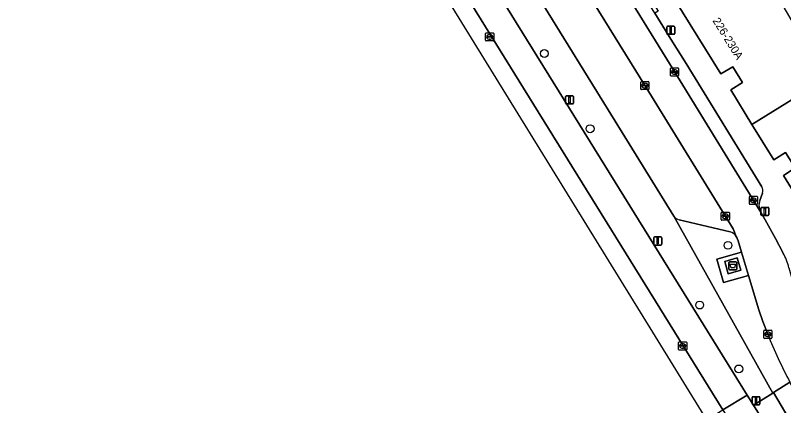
# Model space of a CAD drawing. Extents: x 160377 to 161131, y 383938 to 384853.
# Drawn here: x 160547.4 to 160642.6, y 384326 to 384374.3 of the extents above; entities that cross this region are included whole.
import ezdxf

# ---------------------------------------------------------------- set-up
doc = ezdxf.new("R2010")
doc.units = 0
for name, color, linetype in [('IMGEO_Afval_apart_plaats', 7, 'Continuous'), ('IMGEO_Berm_groen', 7, 'Continuous'), ('IMGEO_Boom', 7, 'Continuous'), ('IMGEO_Groenvoorziening', 7, 'Continuous'), ('IMGEO_Haag', 7, 'Continuous'), ('IMGEO_Kolk', 7, 'Continuous'), ('IMGEO_Lichtmast', 7, 'Continuous'), ('IMGEO_Pand', 7, 'Continuous'), ('IMGEO_Pand_nummerreeks', 7, 'Continuous'), ('IMGEO_Parkeervlak_open', 7, 'Continuous'), ('IMGEO_Rijbaan_lokaal_gesloten', 7, 'Continuous'), ('IMGEO_Rijbaan_lokaal_open', 7, 'Continuous'), ('IMGEO_Rioolput', 7, 'Continuous'), ('IMGEO_Voetpad_gesloten', 7, 'Continuous'), ('IMGEO_Voetpad_open', 7, 'Continuous')]:
    doc.layers.add(name, color=color, linetype=linetype)

msp = doc.modelspace()

# ---------------------------------------------------------------- linework, layer by layer
at = {"layer": 'IMGEO_Afval_apart_plaats'}
for p, q in [((160635.771, 384342.935), (160635.771, 384343.735)), ((160635.771, 384343.735), (160635.771, 384342.935)), ((160635.871, 384343.835), (160636.661, 384343.835)), ((160636.661, 384343.835), (160635.871, 384343.835)), ((160636.761, 384343.735), (160636.761, 384342.935)), ((160636.761, 384342.935), (160636.761, 384343.735)), ((160636.661, 384342.835), (160635.871, 384342.835)), ((160635.871, 384342.835), (160636.661, 384342.835))]:
    msp.add_line(p, q, dxfattribs=at)
msp.add_lwpolyline([(160635.914, 384343.549), (160636.618, 384343.549), (160636.469, 384343.079), (160636.063, 384343.079), (160635.914, 384343.549)], dxfattribs=at)
for centre, start, end in [((160635.871, 384343.735), 90, 180), ((160635.871, 384343.735), 90, 180), ((160636.661, 384343.735), 0, 90), ((160636.661, 384343.735), 360, 90), ((160635.871, 384342.935), 180, 270), ((160635.871, 384342.935), 180, 270), ((160636.661, 384342.935), 270, 0), ((160636.661, 384342.935), 270, 0)]:
    msp.add_arc(centre, 0.1, start, end, dxfattribs=at)
at = {"layer": 'IMGEO_Berm_groen'}
for points in [[(160628.974, 384349.493), (160641.221, 384327.588), (160641.325, 384327.654), (160643.349, 384328.933)], [(160635.947, 384347.555), (160629.625, 384349.05)], [(160640.616, 384334.859), (160639.988, 384336.436), (160639.501, 384337.897), (160638.213, 384342.157), (160635.133, 384341.279), (160634.284, 384344.162), (160637.34, 384345.044), (160636.922, 384346.426), (160636.829, 384346.74), (160636.776, 384346.837), (160636.696, 384346.986)], [(160723.217, 384195.887), (160717.726, 384204.774), (160689.782, 384250), (160684.931, 384257.851), (160678.757, 384267.157), (160643.611, 384323.728), (160641.325, 384327.654), (160641.221, 384327.588), (160638.839, 384326.083), (160668.175, 384278.809), (160686.009, 384250), (160707.361, 384215.678), (160725.992, 384185.588), (160730.335, 384178.88)]]:
    msp.add_lwpolyline(points, dxfattribs=at)
for centre, radius, start, end in [((160629.862, 384350.098), 1.074, 214.26361, 257.26648), ((160635.493, 384346.18), 1.448, 33.82448, 71.72913), ((160696.505, 384357.041), 60.13, 201.64793, 207.86924)]:
    msp.add_arc(centre, radius, start, end, dxfattribs=at)
at = {"layer": 'IMGEO_Boom'}
for centre in [(160612.92, 384369.624), (160618.59, 384360.305), (160635.676, 384345.878), (160632.169, 384338.484), (160637.023, 384330.57)]:
    msp.add_circle(centre, 0.489, dxfattribs=at)
at = {"layer": 'IMGEO_Groenvoorziening'}
for points in [[(160558.242, 384455.966), (160562.533, 384449.098), (160618.594, 384358.706), (160638.069, 384327.324), (160638.839, 384326.083), (160641.221, 384327.588), (160628.974, 384349.493), (160620.816, 384362.648), (160596.919, 384401.325)], [(160644.178, 384327.417), (160643.349, 384328.933), (160641.325, 384327.654), (160643.611, 384323.728), (160644.163, 384324.071), (160644.074, 384324.214)]]:
    msp.add_lwpolyline(points, dxfattribs=at)
at = {"layer": 'IMGEO_Haag'}
msp.add_lwpolyline([(160558.242, 384455.966), (160562.533, 384449.098), (160618.594, 384358.706), (160638.069, 384327.324), (160638.839, 384326.083), (160641.221, 384327.588), (160628.974, 384349.493), (160620.816, 384362.648), (160596.919, 384401.325), (160596.827, 384401.394), (160587.99, 384417.247), (160573.64, 384440.126)], dxfattribs=at)
at = {"layer": 'IMGEO_Kolk'}
for p, q in [((160628.554, 384366.907), (160628.554, 384367.759)), ((160628.629, 384367.833), (160629.481, 384367.833)), ((160628.813, 384367.327), (160628.813, 384367.339)), ((160629.251, 384367.29), (160628.853, 384367.29)), ((160628.856, 384367.376), (160629.254, 384367.376)), ((160629.042, 384367.613), (160629.067, 384367.613)), ((160629.297, 384367.339), (160629.297, 384367.327)), ((160629.555, 384367.759), (160629.555, 384366.907)), ((160629.481, 384366.833), (160628.629, 384366.833)), ((160629.065, 384367.053), (160629.04, 384367.053)), ((160624.876, 384365.226), (160624.876, 384366.078)), ((160624.951, 384366.152), (160625.803, 384366.152)), ((160625.135, 384365.646), (160625.135, 384365.658)), ((160625.573, 384365.609), (160625.175, 384365.609)), ((160625.178, 384365.695), (160625.576, 384365.695)), ((160625.387, 384365.372), (160625.362, 384365.372)), ((160625.364, 384365.932), (160625.389, 384365.932)), ((160625.619, 384365.658), (160625.619, 384365.646)), ((160625.877, 384366.078), (160625.877, 384365.226)), ((160625.803, 384365.152), (160624.951, 384365.152)), ((160638.321, 384351.022), (160638.321, 384351.874)), ((160638.396, 384351.948), (160639.248, 384351.948)), ((160638.58, 384351.442), (160638.58, 384351.454)), ((160639.018, 384351.405), (160638.62, 384351.405)), ((160638.623, 384351.491), (160639.021, 384351.491)), ((160638.832, 384351.168), (160638.807, 384351.168)), ((160638.809, 384351.728), (160638.834, 384351.728)), ((160639.064, 384351.454), (160639.064, 384351.442)), ((160639.322, 384351.874), (160639.322, 384351.022)), ((160639.248, 384350.948), (160638.396, 384350.948)), ((160634.843, 384349.054), (160634.843, 384349.906)), ((160634.918, 384349.98), (160635.77, 384349.98)), ((160635.102, 384349.474), (160635.102, 384349.486)), ((160635.54, 384349.437), (160635.142, 384349.437)), ((160635.145, 384349.523), (160635.543, 384349.523)), ((160635.354, 384349.2), (160635.329, 384349.2)), ((160635.331, 384349.76), (160635.356, 384349.76)), ((160635.586, 384349.486), (160635.586, 384349.474)), ((160635.844, 384349.906), (160635.844, 384349.054)), ((160635.77, 384348.98), (160634.918, 384348.98)), ((160640.115, 384334.433), (160640.115, 384335.285)), ((160640.19, 384335.359), (160641.042, 384335.359)), ((160640.374, 384334.853), (160640.374, 384334.865)), ((160640.417, 384334.902), (160640.815, 384334.902)), ((160640.603, 384335.139), (160640.628, 384335.139)), ((160640.858, 384334.865), (160640.858, 384334.853)), ((160641.116, 384335.285), (160641.116, 384334.433)), ((160641.042, 384334.359), (160640.19, 384334.359)), ((160640.812, 384334.816), (160640.414, 384334.816)), ((160640.626, 384334.579), (160640.601, 384334.579))]:
    msp.add_line(p, q, dxfattribs=at)
for points in [[(160628.554, 384366.907), (160628.554, 384367.759)], [(160628.629, 384367.833), (160629.481, 384367.833)], [(160629.555, 384367.759), (160629.555, 384366.907)], [(160629.481, 384366.833), (160628.629, 384366.833)], [(160624.876, 384365.226), (160624.876, 384366.078)], [(160624.951, 384366.152), (160625.803, 384366.152)], [(160625.877, 384366.078), (160625.877, 384365.226)], [(160625.803, 384365.152), (160624.951, 384365.152)], [(160638.321, 384351.022), (160638.321, 384351.874)], [(160638.396, 384351.948), (160639.248, 384351.948)], [(160639.322, 384351.874), (160639.322, 384351.022)], [(160639.248, 384350.948), (160638.396, 384350.948)], [(160634.843, 384349.054), (160634.843, 384349.906)], [(160634.918, 384349.98), (160635.77, 384349.98)], [(160635.844, 384349.906), (160635.844, 384349.054)], [(160635.77, 384348.98), (160634.918, 384348.98)], [(160640.115, 384334.433), (160640.115, 384335.285)], [(160640.19, 384335.359), (160641.042, 384335.359)], [(160641.116, 384335.285), (160641.116, 384334.433)], [(160641.042, 384334.359), (160640.19, 384334.359)]]:
    msp.add_lwpolyline(points, dxfattribs=at)
for centre, radius, start, end in [((160628.631, 384367.757), 0.0765, 91.55205, 178.44795), ((160628.631, 384367.757), 0.0765, 91.55205, 178.44795), ((160628.853, 384367.336), 0.0403, 85.87752, 175.75265), ((160628.85, 384367.326), 0.0366, 178.93798, 274.71019), ((160629.254, 384367.333), 0.043, 264.86636, 352.45326), ((160629.258, 384367.338), 0.0386, 1.73085, 96.63898), ((160629.479, 384367.757), 0.0765, 1.55205, 88.44795), ((160629.479, 384367.757), 0.0765, 1.55205, 88.44795), ((160628.631, 384366.909), 0.0765, 181.55205, 268.44795), ((160628.631, 384366.909), 0.0765, 181.55205, 268.44795), ((160629.479, 384366.909), 0.0765, 271.55205, 358.44795), ((160629.479, 384366.909), 0.0765, 271.55205, 358.44795), ((160624.953, 384366.076), 0.0765, 91.55205, 178.44795), ((160624.953, 384366.076), 0.0765, 91.55205, 178.44795), ((160625.175, 384365.655), 0.0403, 85.87752, 175.75265), ((160625.172, 384365.645), 0.0366, 178.93798, 274.71019), ((160625.576, 384365.652), 0.043, 264.86636, 352.45326), ((160625.58, 384365.657), 0.0386, 1.73085, 96.63898), ((160625.801, 384366.076), 0.0765, 1.55205, 88.44795), ((160625.801, 384366.076), 0.0765, 1.55205, 88.44795), ((160624.953, 384365.228), 0.0765, 181.55205, 268.44795), ((160624.953, 384365.228), 0.0765, 181.55205, 268.44795), ((160625.801, 384365.228), 0.0765, 271.55205, 358.44795), ((160625.801, 384365.228), 0.0765, 271.55205, 358.44795), ((160638.398, 384351.872), 0.0765, 91.55205, 178.44795), ((160638.398, 384351.872), 0.0765, 91.55205, 178.44795), ((160638.398, 384351.024), 0.0765, 181.55205, 268.44795), ((160638.398, 384351.024), 0.0765, 181.55205, 268.44795), ((160638.62, 384351.451), 0.0403, 85.87752, 175.75265), ((160638.617, 384351.441), 0.0366, 178.93798, 274.71019), ((160639.021, 384351.448), 0.043, 264.86636, 352.45326), ((160639.025, 384351.453), 0.0386, 1.73085, 96.63898), ((160639.246, 384351.872), 0.0765, 1.55205, 88.44795), ((160639.246, 384351.872), 0.0765, 1.55205, 88.44795), ((160639.246, 384351.024), 0.0765, 271.55205, 358.44795), ((160639.246, 384351.024), 0.0765, 271.55205, 358.44795), ((160634.92, 384349.904), 0.0765, 91.55205, 178.44795), ((160634.92, 384349.904), 0.0765, 91.55205, 178.44795), ((160635.142, 384349.483), 0.0403, 85.87752, 175.75265), ((160635.139, 384349.473), 0.0366, 178.93798, 274.71019), ((160635.543, 384349.48), 0.043, 264.86636, 352.45326), ((160635.547, 384349.485), 0.0386, 1.73085, 96.63898), ((160635.768, 384349.904), 0.0765, 1.55205, 88.44795), ((160635.768, 384349.904), 0.0765, 1.55205, 88.44795), ((160634.92, 384349.056), 0.0765, 181.55205, 268.44795), ((160634.92, 384349.056), 0.0765, 181.55205, 268.44795), ((160635.768, 384349.056), 0.0765, 271.55205, 358.44795), ((160635.768, 384349.056), 0.0765, 271.55205, 358.44795), ((160640.192, 384335.283), 0.0765, 91.55205, 178.44795), ((160640.192, 384335.283), 0.0765, 91.55205, 178.44795), ((160640.414, 384334.862), 0.0403, 85.87752, 175.75265), ((160640.411, 384334.852), 0.0366, 178.93798, 274.71019), ((160640.815, 384334.859), 0.043, 264.86636, 352.45326), ((160640.819, 384334.864), 0.0386, 1.73085, 96.63898), ((160641.04, 384335.283), 0.0765, 1.55205, 88.44795), ((160641.04, 384335.283), 0.0765, 1.55205, 88.44795), ((160640.192, 384334.435), 0.0765, 181.55205, 268.44795), ((160640.192, 384334.435), 0.0765, 181.55205, 268.44795), ((160641.04, 384334.435), 0.0765, 271.55205, 358.44795), ((160641.04, 384334.435), 0.0765, 271.55205, 358.44795)]:
    msp.add_arc(centre, radius, start, end, dxfattribs=at)
for centre, major_axis, ratio, start_param, end_param in [((160629.041, 384367.333), (-0.387, 0.002), 0.722429, 4.712389, 7.853982), ((160629.066, 384367.333), (-0.39, 0.002), 0.717154, 1.570796, 4.712389), ((160625.363, 384365.652), (-0.387, 0.002), 0.722429, 4.712389, 7.853982), ((160625.388, 384365.652), (-0.39, 0.002), 0.717154, 1.570796, 4.712389), ((160638.808, 384351.448), (-0.387, 0.002), 0.722429, 4.712389, 7.853982), ((160638.833, 384351.448), (-0.39, 0.002), 0.717154, 1.570796, 4.712389), ((160635.33, 384349.48), (-0.387, 0.002), 0.722429, 4.712389, 7.853982), ((160635.355, 384349.48), (-0.39, 0.002), 0.717154, 1.570796, 4.712389), ((160640.602, 384334.859), (-0.387, 0.002), 0.722429, 4.712389, 7.853982), ((160640.627, 384334.859), (-0.39, 0.002), 0.717154, 1.570796, 4.712389)]:
    msp.add_ellipse(centre, major_axis=major_axis, ratio=ratio, start_param=start_param, end_param=end_param, dxfattribs=at)
at = {"layer": 'IMGEO_Lichtmast'}
for p, q in [((160628.084, 384372.104), (160628.084, 384372.904)), ((160628.084, 384372.904), (160628.084, 384372.104)), ((160628.184, 384373.004), (160628.974, 384373.004)), ((160628.974, 384373.004), (160628.184, 384373.004)), ((160629.074, 384372.904), (160629.074, 384372.104)), ((160629.074, 384372.104), (160629.074, 384372.904)), ((160628.974, 384372.004), (160628.184, 384372.004)), ((160628.184, 384372.004), (160628.974, 384372.004)), ((160615.642, 384364.38), (160616.432, 384364.38)), ((160616.432, 384364.38), (160615.642, 384364.38)), ((160615.542, 384363.48), (160615.542, 384364.28)), ((160615.542, 384364.28), (160615.542, 384363.48)), ((160616.432, 384363.38), (160615.642, 384363.38)), ((160615.642, 384363.38), (160616.432, 384363.38)), ((160616.532, 384364.28), (160616.532, 384363.48)), ((160616.532, 384363.48), (160616.532, 384364.28)), ((160639.758, 384349.67), (160639.758, 384350.47)), ((160639.758, 384350.47), (160639.758, 384349.67)), ((160639.858, 384350.57), (160640.648, 384350.57)), ((160640.648, 384350.57), (160639.858, 384350.57)), ((160640.748, 384350.47), (160640.748, 384349.67)), ((160640.748, 384349.67), (160640.748, 384350.47)), ((160640.648, 384349.57), (160639.858, 384349.57)), ((160639.858, 384349.57), (160640.648, 384349.57)), ((160626.473, 384346.016), (160626.473, 384346.816)), ((160626.473, 384346.816), (160626.473, 384346.016)), ((160626.573, 384346.916), (160627.363, 384346.916)), ((160627.363, 384346.916), (160626.573, 384346.916)), ((160627.463, 384346.816), (160627.463, 384346.016)), ((160627.463, 384346.016), (160627.463, 384346.816)), ((160627.363, 384345.916), (160626.573, 384345.916)), ((160626.573, 384345.916), (160627.363, 384345.916)), ((160638.652, 384326.24), (160638.652, 384327.04)), ((160638.652, 384327.04), (160638.652, 384326.24)), ((160638.752, 384327.14), (160639.542, 384327.14)), ((160639.542, 384327.14), (160638.752, 384327.14)), ((160639.642, 384327.04), (160639.642, 384326.24)), ((160639.642, 384326.24), (160639.642, 384327.04)), ((160639.542, 384326.14), (160638.752, 384326.14)), ((160638.752, 384326.14), (160639.542, 384326.14))]:
    msp.add_line(p, q, dxfattribs=at)
for points in [[(160628.504, 384372.879), (160628.654, 384372.879), (160628.654, 384372.129), (160628.504, 384372.129), (160628.504, 384372.879)], [(160615.962, 384364.255), (160616.112, 384364.255), (160616.112, 384363.505), (160615.962, 384363.505), (160615.962, 384364.255)], [(160640.178, 384350.445), (160640.328, 384350.445), (160640.328, 384349.695), (160640.178, 384349.695), (160640.178, 384350.445)], [(160626.893, 384346.791), (160627.043, 384346.791), (160627.043, 384346.041), (160626.893, 384346.041), (160626.893, 384346.791)], [(160639.072, 384327.015), (160639.222, 384327.015), (160639.222, 384326.265), (160639.072, 384326.265), (160639.072, 384327.015)]]:
    msp.add_lwpolyline(points, dxfattribs=at)
for centre, start, end in [((160628.184, 384372.904), 90, 180), ((160628.184, 384372.904), 90, 180), ((160628.974, 384372.904), 0, 90), ((160628.974, 384372.904), 360, 90), ((160628.184, 384372.104), 180, 270), ((160628.184, 384372.104), 180, 270), ((160628.974, 384372.104), 270, 0), ((160628.974, 384372.104), 270, 0), ((160615.642, 384364.28), 90, 180), ((160615.642, 384364.28), 90, 180), ((160616.432, 384364.28), 0, 90), ((160616.432, 384364.28), 360, 90), ((160615.642, 384363.48), 180, 270), ((160615.642, 384363.48), 180, 270), ((160616.432, 384363.48), 270, 0), ((160616.432, 384363.48), 270, 0), ((160639.858, 384350.47), 90, 180), ((160639.858, 384350.47), 90, 180), ((160640.648, 384350.47), 0, 90), ((160640.648, 384350.47), 360, 90), ((160639.858, 384349.67), 180, 270), ((160639.858, 384349.67), 180, 270), ((160640.648, 384349.67), 270, 0), ((160640.648, 384349.67), 270, 0), ((160626.573, 384346.816), 90, 180), ((160626.573, 384346.816), 90, 180), ((160627.363, 384346.816), 0, 90), ((160627.363, 384346.816), 360, 90), ((160626.573, 384346.016), 180, 270), ((160626.573, 384346.016), 180, 270), ((160627.363, 384346.016), 270, 0), ((160627.363, 384346.016), 270, 0), ((160638.752, 384327.04), 90, 180), ((160638.752, 384327.04), 90, 180), ((160639.542, 384327.04), 0, 90), ((160639.542, 384327.04), 360, 90), ((160638.752, 384326.24), 180, 270), ((160638.752, 384326.24), 180, 270), ((160639.542, 384326.24), 270, 0), ((160639.542, 384326.24), 270, 0)]:
    msp.add_arc(centre, 0.1, start, end, dxfattribs=at)
at = {"layer": 'IMGEO_Pand'}
for points in [[(160640.874, 384378.352), (160638.874, 384377.118), (160636.514, 384380.871), (160629.108, 384376.319), (160634.786, 384367.095), (160636.256, 384367.993), (160637.465, 384366.015), (160636.009, 384365.125), (160638.642, 384360.849), (160647.827, 384366.514), (160645.708, 384370.122)], [(160652.673, 384358.264), (160650.135, 384362.585), (160647.827, 384366.514), (160638.642, 384360.849), (160641.337, 384356.471), (160642.816, 384357.374), (160643.989, 384355.452), (160642.55, 384354.521), (160648.252, 384345.283), (160655.656, 384349.895), (160653.702, 384353.07), (160653.307, 384353.71), (160654.805, 384354.634), (160654.798, 384354.647)]]:
    msp.add_lwpolyline(points, close=True, dxfattribs=at)
at = {"layer": 'IMGEO_Parkeervlak_open'}
for points in [[(160604.906, 384406.482), (160628.948, 384367.536), (160639.777, 384349.891)], [(160636.696, 384346.986), (160636.3, 384347.93), (160625.537, 384365.419), (160601.021, 384404.979)], [(160639.872, 384353.122), (160630.486, 384368.367), (160628.611, 384371.407), (160626.626, 384374.614), (160623.83, 384379.131), (160620.428, 384384.671), (160607.83, 384405.124)], [(160596.919, 384401.325), (160620.816, 384362.648), (160628.974, 384349.493)], [(160639.617, 384351.441), (160639.959, 384352.352)], [(160629.625, 384349.05), (160635.947, 384347.555)]]:
    msp.add_lwpolyline(points, dxfattribs=at)
for centre, radius, start, end in [((160639.011, 384352.635), 0.989, 343.39335, 29.49933), ((160641.378, 384350.84), 1.861, 161.1427, 210.64435), ((160629.862, 384350.098), 1.074, 214.26361, 257.26648), ((160635.493, 384346.18), 1.448, 33.82448, 71.72913)]:
    msp.add_arc(centre, radius, start, end, dxfattribs=at)
at = {"layer": 'IMGEO_Rijbaan_lokaal_gesloten'}
msp.add_lwpolyline([(160562.533, 384449.098), (160558.242, 384455.966), (160552.03, 384466.009), (160548.855, 384464.222), (160574.505, 384423.164), (160582.508, 384410.224), (160590.004, 384398.14), (160635.054, 384325.513), (160638.069, 384327.324), (160618.594, 384358.706)], close=True, dxfattribs=at)
for points in [[(160548.694, 384463.585), (160547.381, 384462.76), (160581.707, 384407.406), (160626.323, 384335.141), (160633.021, 384324.291)], [(160633.021, 384324.291), (160635.054, 384325.513), (160590.004, 384398.14), (160582.508, 384410.224), (160574.505, 384423.164), (160548.855, 384464.222)], [(160707.361, 384215.678), (160686.009, 384250), (160668.175, 384278.809), (160638.839, 384326.083), (160638.069, 384327.324), (160635.054, 384325.513), (160671.485, 384266.967), (160720.734, 384187.958), (160725.107, 384181.899), (160733.069, 384173.147), (160739.95, 384167.105)]]:
    msp.add_lwpolyline(points, dxfattribs=at)
at = {"layer": 'IMGEO_Rijbaan_lokaal_open'}
for points in [[(160642.51, 384344.924), (160641.583, 384346.737), (160640.29, 384349.049), (160639.777, 384349.891), (160628.948, 384367.536), (160604.906, 384406.482), (160601.306, 384411.286)], [(160598.242, 384408.65), (160599.861, 384406.44), (160601.021, 384404.979), (160625.537, 384365.419), (160636.3, 384347.93), (160636.696, 384346.986), (160636.776, 384346.837), (160636.829, 384346.74), (160636.922, 384346.426), (160637.34, 384345.044), (160638.213, 384342.157), (160639.501, 384337.897), (160639.988, 384336.436), (160640.616, 384334.859)]]:
    msp.add_lwpolyline(points, dxfattribs=at)
for centre, radius, start, end in [((160635.976, 384341.286), 7.479, 14.11127, 29.11005), ((160696.505, 384357.041), 60.13, 201.64793, 207.86924)]:
    msp.add_arc(centre, radius, start, end, dxfattribs=at)
at = {"layer": 'IMGEO_Rioolput'}
for p, q in [((160605.645, 384371.257), (160605.645, 384372.109)), ((160605.72, 384372.183), (160606.572, 384372.183)), ((160606.133, 384371.963), (160606.158, 384371.963)), ((160606.646, 384372.109), (160606.646, 384371.257)), ((160606.572, 384371.183), (160605.72, 384371.183)), ((160605.904, 384371.677), (160605.904, 384371.689)), ((160606.342, 384371.64), (160605.944, 384371.64)), ((160605.947, 384371.726), (160606.345, 384371.726)), ((160606.156, 384371.403), (160606.131, 384371.403)), ((160606.388, 384371.689), (160606.388, 384371.677)), ((160629.636, 384333.918), (160630.488, 384333.918)), ((160629.561, 384332.992), (160629.561, 384333.844)), ((160630.488, 384332.918), (160629.636, 384332.918)), ((160629.82, 384333.412), (160629.82, 384333.424)), ((160630.258, 384333.375), (160629.86, 384333.375)), ((160629.863, 384333.461), (160630.261, 384333.461)), ((160630.072, 384333.138), (160630.047, 384333.138)), ((160630.049, 384333.698), (160630.074, 384333.698)), ((160630.304, 384333.424), (160630.304, 384333.412)), ((160630.562, 384333.844), (160630.562, 384332.992))]:
    msp.add_line(p, q, dxfattribs=at)
for points in [[(160605.645, 384371.257), (160605.645, 384372.109)], [(160605.72, 384372.183), (160606.572, 384372.183)], [(160606.646, 384372.109), (160606.646, 384371.257)], [(160606.572, 384371.183), (160605.72, 384371.183)], [(160629.636, 384333.918), (160630.488, 384333.918)], [(160629.561, 384332.992), (160629.561, 384333.844)], [(160630.488, 384332.918), (160629.636, 384332.918)], [(160630.562, 384333.844), (160630.562, 384332.992)]]:
    msp.add_lwpolyline(points, dxfattribs=at)
for centre, radius, start, end in [((160605.722, 384372.107), 0.0765, 91.55205, 178.44795), ((160605.722, 384372.107), 0.0765, 91.55205, 178.44795), ((160606.57, 384372.107), 0.0765, 1.55205, 88.44795), ((160606.57, 384372.107), 0.0765, 1.55205, 88.44795), ((160605.722, 384371.259), 0.0765, 181.55205, 268.44795), ((160605.722, 384371.259), 0.0765, 181.55205, 268.44795), ((160605.944, 384371.686), 0.0403, 85.87752, 175.75265), ((160605.941, 384371.676), 0.0366, 178.93798, 274.71019), ((160606.345, 384371.683), 0.043, 264.86636, 352.45326), ((160606.349, 384371.688), 0.0386, 1.73085, 96.63898), ((160606.57, 384371.259), 0.0765, 271.55205, 358.44795), ((160606.57, 384371.259), 0.0765, 271.55205, 358.44795), ((160629.638, 384333.842), 0.0765, 91.55205, 178.44795), ((160629.638, 384333.842), 0.0765, 91.55205, 178.44795), ((160630.486, 384333.842), 0.0765, 1.55205, 88.44795), ((160630.486, 384333.842), 0.0765, 1.55205, 88.44795), ((160629.638, 384332.994), 0.0765, 181.55205, 268.44795), ((160629.638, 384332.994), 0.0765, 181.55205, 268.44795), ((160629.86, 384333.421), 0.0403, 85.87752, 175.75265), ((160629.857, 384333.411), 0.0366, 178.93798, 274.71019), ((160630.261, 384333.418), 0.043, 264.86636, 352.45326), ((160630.265, 384333.423), 0.0386, 1.73085, 96.63898), ((160630.486, 384332.994), 0.0765, 271.55205, 358.44795), ((160630.486, 384332.994), 0.0765, 271.55205, 358.44795)]:
    msp.add_arc(centre, radius, start, end, dxfattribs=at)
for centre, major_axis, ratio, start_param, end_param in [((160606.132, 384371.683), (-0.387, 0.002), 0.722429, 4.712389, 7.853982), ((160606.157, 384371.683), (-0.39, 0.002), 0.717154, 1.570796, 4.712389), ((160630.048, 384333.418), (-0.387, 0.002), 0.722429, 4.712389, 7.853982), ((160630.073, 384333.418), (-0.39, 0.002), 0.717154, 1.570796, 4.712389)]:
    msp.add_ellipse(centre, major_axis=major_axis, ratio=ratio, start_param=start_param, end_param=end_param, dxfattribs=at)
at = {"layer": 'IMGEO_Voetpad_gesloten'}
msp.add_lwpolyline([(160637.272, 384342.795), (160636.805, 384344.325), (160635.268, 384343.875), (160635.711, 384342.351)], close=True, dxfattribs=at)
at = {"layer": 'IMGEO_Voetpad_open'}
for points in [[(160643.229, 384343.109), (160643.626, 384341.648), (160644.688, 384341.937), (160645.022, 384340.708), (160649.594, 384343.146), (160648.252, 384345.283), (160642.55, 384354.521), (160643.989, 384355.452), (160642.816, 384357.374), (160641.337, 384356.471), (160638.642, 384360.849), (160636.009, 384365.125), (160637.465, 384366.015), (160636.256, 384367.993), (160634.786, 384367.095), (160629.108, 384376.319), (160626.428, 384380.641), (160623.431, 384385.527), (160621.581, 384388.516), (160615.87, 384397.81), (160614.025, 384400.782), (160608.306, 384410.067), (160605.912, 384412.437)], [(160607.83, 384405.124), (160620.428, 384384.671), (160623.83, 384379.131), (160624.229, 384379.353), (160627.008, 384374.858), (160626.626, 384374.614), (160628.611, 384371.407), (160630.486, 384368.367), (160639.872, 384353.122)], [(160639.959, 384352.352), (160639.617, 384351.441)], [(160639.777, 384349.891), (160640.29, 384349.049), (160641.583, 384346.737), (160642.51, 384344.924)]]:
    msp.add_lwpolyline(points, dxfattribs=at)
for points in [[(160638.213, 384342.157), (160637.34, 384345.044), (160634.284, 384344.162), (160635.133, 384341.279)], [(160637.272, 384342.795), (160635.711, 384342.351), (160635.268, 384343.875), (160636.805, 384344.325)]]:
    msp.add_lwpolyline(points, close=True, dxfattribs=at)
for centre, radius, start, end in [((160639.011, 384352.635), 0.989, 343.39335, 29.49933), ((160641.378, 384350.84), 1.861, 161.1427, 210.64435), ((160635.976, 384341.286), 7.479, 14.11127, 29.11005)]:
    msp.add_arc(centre, radius, start, end, dxfattribs=at)

# ---------------------------------------------------------------- texts
at = {"layer": 'IMGEO_Pand_nummerreeks'}
msp.add_text('226-230A', height=1, rotation=301.78176, dxfattribs=at).set_placement((160633.725, 384373.685))

doc.saveas('drawing.dxf')
